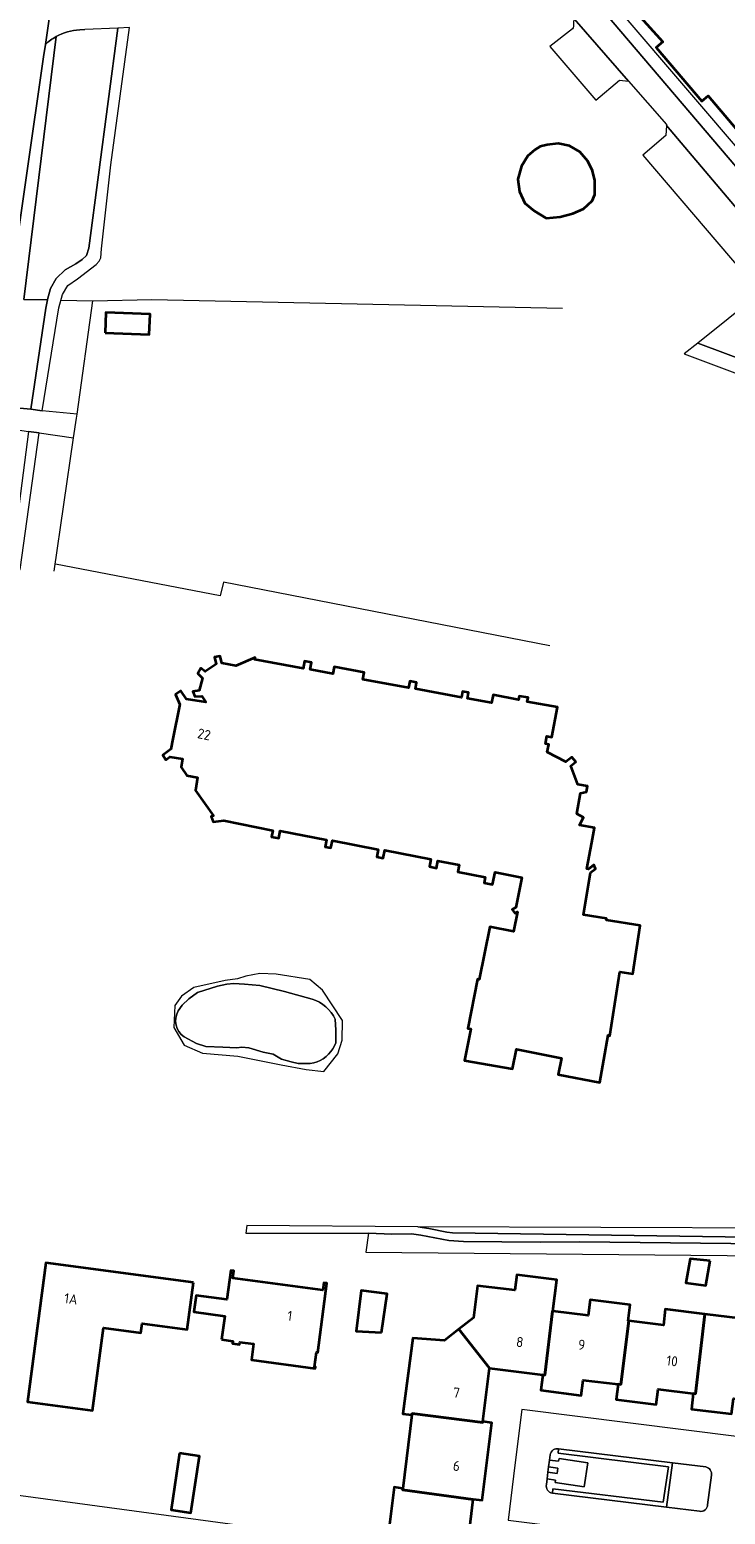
# Model space of a CAD drawing. Extents: x 150256 to 156914, y 461459 to 469481.
# Tile 483 of 656: x 154733 to 154827, y 466798 to 466998. Entities that reach past the tile are written whole.
import ezdxf
from ezdxf.enums import TextEntityAlignment as Align

# ---------------------------------------------------------------- set-up
doc = ezdxf.new("R2010")
doc.units = 0
doc.header["$LTSCALE"] = 0.75
for name, color, linetype, lineweight in [('B-RO-GK-BESCHOEIING-G', 251, 'GK-BESCHOEIING', 35), ('B-RO-GR-BEPLANTING_CULTUUR_BODEMBEDEKKER-GV', 251, 'CONTINUOUS', 18), ('B-RO-GR-BEPLANTING_CULTUUR_BOSPLANTSOEN-GV', 251, 'CONTINUOUS', 18), ('B-RO-GR-BEPLANTING_CULTUUR_HEESTERS-GV', 251, 'CONTINUOUS', 18), ('B-RO-GR-GROENVOORZIENING-GV', 251, 'CONTINUOUS', 18), ('B-RO-GR-HAAG-GV', 251, 'CONTINUOUS', 13), ('B-RO-IE-TERREINAFSCHEIDING_KUNSTMATIG_HEKWERK-G', 251, 'IE-TERREINAFSCHEIDING-KUNSTMATIG', 18), ('B-RO-IE-TERREINAFSCHEIDING_KUNSTMATIG_MUUR-G', 251, 'IE-TERREINAFSCHEIDING-KUNSTMATIG-DICHT', 18), ('B-RO-OG-BEBOUWING-GV', 6, 'CONTINUOUS', 35), ('B-RO-OG-BEBOUWING-T18', 1, 'CONTINUOUS', 18), ('B-RO-OG-TERREIN_CULTUURSCHEIDING-GV', 251, 'CONTINUOUS', 18), ('B-RO-OG-WATER-GV', 251, 'CONTINUOUS', 18), ('B-RO-OG-WATER_MEER-GV', 251, 'CONTINUOUS', 18), ('B-RO-OG-WATER_SLOOT-GV', 251, 'CONTINUOUS', 18), ('B-RO-VH-VERHARDING_BETONSTRAATSTEEN-GV', 251, 'CONTINUOUS', 18), ('B-RO-VH-VERHARDING_SIERBESTRATING-GV', 251, 'CONTINUOUS', 18), ('B-RO-VH-VERHARDING_TEGEL-GV', 251, 'CONTINUOUS', 18)]:
    doc.layers.add(name, color=color, linetype=linetype, lineweight=lineweight)
doc.styles.add('NLCS-ISO-M200-T18', font='NLCS-ISO.ttf', dxfattribs={"height": 360})
doc.linetypes.add('GK-BESCHOEIING', pattern='A,30,-5,[1,NLCS.SHX,S=1,R=0,X=0,Y=0],-5', length=40)
doc.linetypes.add('IE-TERREINAFSCHEIDING-KUNSTMATIG', pattern='A,4,[82,NLCS.SHX,S=0.75,R=90,X=0,Y=0],4,-2', length=10)
doc.linetypes.add('IE-TERREINAFSCHEIDING-KUNSTMATIG-DICHT', pattern='A,8,-1,[82,NLCS.SHX,S=0.75,R=90,X=0,Y=0],-1', length=10)

msp = doc.modelspace()

# ---------------------------------------------------------------- linework, layer by layer
at = {"layer": 'B-RO-GK-BESCHOEIING-G'}
msp.add_lwpolyline([(154800.935, 466981.66), (154800.002, 466980.846), (154799.15, 466979.454), (154798.648, 466977.694), (154798.892, 466976.034), (154799.617, 466974.456), (154800.872, 466973.416), (154802.464, 466972.463), (154804.35, 466972.629), (154806.052, 466973.063), (154807.495, 466973.72), (154808.662, 466974.791), (154809.009, 466975.649), (154809.01, 466977.515), (154808.708, 466978.793), (154808.097, 466980.128), (154806.991, 466981.355), (154805.611, 466982.183), (154804.097, 466982.511), (154802.606, 466982.311), (154801.677, 466982.072)], close=True, dxfattribs=at)
at = {"layer": 'B-RO-GR-BEPLANTING_CULTUUR_BODEMBEDEKKER-GV'}
for points in [[(154733.088, 466946.729), (154735.09, 466960.337), (154735.298, 466961.444), (154732.119, 466961.5), (154736.493, 466996.877)], [(154735.03, 466995.824), (154734.787, 466994.141), (154728.008, 466947.163), (154733.088, 466946.729)]]:
    msp.add_lwpolyline(points, dxfattribs=at)
msp.add_lwpolyline([(154736.493, 466996.877, 0.060491), (154735.03, 466995.824)], format="xyb", dxfattribs=at)
at = {"layer": 'B-RO-GR-BEPLANTING_CULTUUR_BOSPLANTSOEN-GV'}
for points in [[(154736.493, 466996.877), (154732.119, 466961.5), (154735.298, 466961.444)], [(154735.298, 466961.444), (154735.312, 466961.519), (154735.71, 466962.97), (154736.489, 466964.316), (154737.695, 466965.47), (154739.13, 466966.283), (154739.985, 466966.883), (154740.574, 466967.419), (154740.9, 466968.417), (154744.778, 466998.023), (154740.332, 466997.828), (154739.653, 466997.798)]]:
    msp.add_lwpolyline(points, dxfattribs=at)
msp.add_lwpolyline([(154739.653, 466997.798, 0.1116337), (154736.493, 466996.877)], format="xyb", dxfattribs=at)
at = {"layer": 'B-RO-GR-BEPLANTING_CULTUUR_HEESTERS-GV'}
for points in [[(154803.01, 466805.998), (154802.92, 466805.286), (154804.147, 466805.116), (154804.209, 466805.511), (154808.08, 466804.903), (154807.596, 466801.676), (154803.694, 466802.277), (154803.739, 466802.573), (154802.599, 466802.743), (154802.504, 466801.994)], [(154803.316, 466800.838), (154803.389, 466801.433), (154818.246, 466799.608), (154818.931, 466804.375), (154804.086, 466806.201), (154804.159, 466806.797)], [(154823.982, 466804.363), (154819.5, 466804.91), (154818.669, 466798.952), (154823.115, 466798.399)], [(154824.219, 466799.263), (154824.751, 466803.249)]]:
    msp.add_lwpolyline(points, dxfattribs=at)
for points in [[(154804.159, 466806.797, 0.4303132), (154803.01, 466805.998)], [(154824.751, 466803.249, 0.3743867), (154823.982, 466804.363)], [(154802.504, 466801.994, 0.43795), (154803.316, 466800.838)], [(154823.115, 466798.399, 0.465465), (154824.219, 466799.263)]]:
    msp.add_lwpolyline(points, format="xyb", dxfattribs=at)
msp.add_lwpolyline([(154802.716, 466803.671), (154803.946, 466803.482), (154804.067, 466804.177), (154802.804, 466804.37)], close=True, dxfattribs=at)
at = {"layer": 'B-RO-GR-GROENVOORZIENING-GV'}
msp.add_lwpolyline([(154803.316, 466800.838), (154818.669, 466798.952), (154819.5, 466804.91), (154804.159, 466806.797), (154804.086, 466806.201), (154818.931, 466804.375), (154818.246, 466799.608), (154803.389, 466801.433)], close=True, dxfattribs=at)
at = {"layer": 'B-RO-GR-HAAG-GV'}
msp.add_lwpolyline([(154819.5, 466804.91), (154804.159, 466806.797), (154804.086, 466806.201), (154818.931, 466804.375), (154818.246, 466799.608), (154803.389, 466801.433), (154803.316, 466800.838), (154818.669, 466798.952)], close=True, dxfattribs=at)
at = {"layer": 'B-RO-IE-TERREINAFSCHEIDING_KUNSTMATIG_HEKWERK-G'}
for points in [[(154738.814, 466942.881), (154739.237, 466945.524)], [(154774.526, 466794.7), (154714.445, 466802.789)]]:
    msp.add_lwpolyline(points, dxfattribs=at)
at = {"layer": 'B-RO-IE-TERREINAFSCHEIDING_KUNSTMATIG_MUUR-G'}
for points in [[(154737.125, 466961.412), (154741.43, 466961.337), (154749.368, 466961.481), (154804.673, 466960.324)], [(154739.308, 466946.05), (154741.43, 466961.337)], [(154736.217, 466924.942), (154738.814, 466942.881)], [(154802.973, 466914.893), (154759.006, 466923.469), (154758.589, 466921.63), (154736.4, 466925.88)]]:
    msp.add_lwpolyline(points, dxfattribs=at)
at = {"layer": 'B-RO-OG-BEBOUWING-GV'}
for points in [[(154812.725, 467020.077), (154803.945, 467012.653), (154814.73, 467000), (154818.175, 466996.161), (154817.306, 466995.427), (154823.419, 466988.195), (154824.288, 466988.929), (154838.692, 466971.888), (154847.403, 466979.267), (154845.719, 466981.248), (154840.621, 466987.248), (154814.648, 467017.814)], [(154743.079, 466957.013), (154749.019, 466956.765), (154749.133, 466959.503), (154743.193, 466959.752)], [(154808.618, 466888.399), (154808.984, 466890.392), (154806.971, 466890.762), (154807.502, 466891.781), (154806.596, 466892.254), (154807.107, 466895.037), (154807.901, 466895.23), (154808.04, 466895.984), (154806.738, 466896.223), (154805.79, 466898.716), (154806.47, 466899.249), (154805.951, 466899.913), (154805.508, 466899.566), (154805.122, 466899.264), (154802.622, 466900.568), (154802.816, 466901.619), (154802.375, 466901.7), (154802.561, 466902.713), (154803.245, 466902.587), (154803.985, 466906.615), (154799.937, 466907.359), (154800.038, 466907.908), (154798.85, 466908.126), (154798.759, 466907.633), (154795.326, 466908.264), (154795.129, 466907.187), (154791.89, 466907.782), (154792.036, 466908.577), (154791.224, 466908.726), (154791.079, 466907.94), (154784.865, 466909.088), (154785.022, 466909.937), (154784.117, 466910.105), (154783.952, 466909.212), (154777.782, 466910.352), (154777.956, 466911.292), (154773.936, 466912.035), (154773.766, 466911.117), (154770.705, 466911.683), (154770.885, 466912.659), (154769.925, 466912.836), (154769.743, 466911.848), (154763.196, 466913.057), (154763.273, 466913.312), (154760.686, 466912.21), (154758.785, 466912.549), (154758.581, 466913.495), (154757.798, 466913.356), (154758.027, 466912.423), (154756.561, 466911.433), (154755.967, 466911.885), (154755.544, 466911.152), (154756.178, 466910.539), (154755.736, 466908.856), (154754.878, 466908.728), (154755.164, 466908.046), (154756.111, 466908.101), (154756.65, 466907.286), (154754.024, 466907.7), (154753.267, 466908.836), (154752.579, 466908.31), (154753.152, 466906.971), (154753.116, 466906.798), (154752.204, 466902.366), (154751.915, 466900.963), (154750.833, 466900.143), (154751.269, 466899.526), (154751.809, 466899.948), (154753.498, 466899.667), (154753.332, 466898.54), (154754.063, 466897.416), (154755.514, 466897.18), (154755.259, 466895.426), (154757.679, 466891.997), (154757.356, 466891.928), (154757.632, 466891.171), (154759.049, 466891.372), (154765.671, 466890.032), (154765.499, 466889.18), (154766.46, 466888.991), (154766.657, 466889.996), (154772.913, 466888.767), (154772.726, 466887.819), (154773.493, 466887.669), (154773.687, 466888.657), (154779.84, 466887.448), (154779.65, 466886.485), (154780.532, 466886.311), (154780.739, 466887.366), (154786.95, 466886.146), (154786.756, 466885.161), (154787.697, 466884.976), (154787.888, 466885.949), (154790.756, 466885.385), (154790.572, 466884.449), (154794.268, 466883.723), (154794.121, 466882.977), (154795.264, 466882.752), (154795.591, 466884.418), (154799.182, 466883.712), (154798.387, 466879.667), (154797.893, 466879.404), (154798.269, 466878.877), (154798.604, 466879.055), (154798.087, 466876.426), (154794.871, 466877.058), (154793.475, 466869.955), (154793.219, 466870.005), (154791.919, 466863.388), (154792.32, 466863.309), (154791.463, 466859.069), (154797.943, 466857.927), (154798.468, 466860.586), (154804.541, 466859.387), (154804.109, 466857.199), (154809.716, 466856.092), (154810.239, 466859.167), (154810.827, 466862.465), (154811.053, 466862.406), (154812.397, 466871.012), (154814.136, 466870.74), (154815.152, 466877.241), (154810.587, 466877.954), (154810.621, 466878.172), (154807.517, 466878.684), (154808.455, 466884.365), (154809.111, 466884.878), (154808.908, 466885.411), (154808.177, 466884.839), (154807.97, 466884.877)], [(154754.974, 466829.18), (154735.089, 466831.824), (154732.604, 466813.139), (154741.366, 466811.974), (154742.841, 466823.066), (154747.908, 466822.392), (154748.076, 466823.661), (154754.133, 466822.856)], [(154824.541, 466832.114), (154821.863, 466832.377), (154821.274, 466829.133), (154823.985, 466828.773)], [(154758.764, 466821.493), (154760.281, 466821.292), (154760.238, 466820.974), (154761.17, 466820.851), (154761.212, 466821.168), (154763.076, 466820.92), (154762.79, 466818.769), (154771.364, 466817.629), (154771.391, 466817.827), (154771.282, 466817.841), (154771.543, 466819.804), (154771.721, 466819.78), (154772.938, 466829.081), (154772.521, 466829.137), (154772.39, 466828.145), (154760.286, 466829.755), (154760.418, 466830.746), (154760.002, 466830.801), (154759.482, 466826.896), (154755.339, 466827.447), (154755.043, 466825.226), (154759.187, 466824.675)], [(154790.734, 466822.888), (154794.842, 466817.643), (154802.021, 466816.755), (154802.282, 466816.722), (154803.331, 466825.326), (154803.396, 466825.318), (154803.924, 466829.547), (154798.54, 466830.214), (154798.259, 466828.142), (154793.226, 466828.748), (154792.696, 466824.416)], [(154780.313, 466822.454), (154781.063, 466827.66), (154777.551, 466828.112), (154776.879, 466822.641)], [(154812.152, 466815.486), (154812.514, 466815.443), (154813.597, 466824.032), (154813.532, 466824.04), (154813.797, 466826.184), (154808.381, 466826.868), (154808.116, 466824.724), (154803.396, 466825.318), (154803.331, 466825.326), (154802.282, 466816.722), (154802.021, 466816.755), (154801.767, 466814.675), (154807.21, 466813.982), (154807.46, 466816.049)], [(154813.597, 466824.032), (154812.514, 466815.443), (154812.152, 466815.486), (154811.902, 466813.419), (154817.313, 466812.744), (154817.576, 466814.829), (154822.295, 466814.235), (154822.578, 466814.199), (154823.854, 466824.933), (154818.525, 466825.595), (154818.26, 466823.451)], [(154823.854, 466824.933), (154822.578, 466814.199), (154822.295, 466814.235), (154822.032, 466812.15), (154827.448, 466811.488), (154827.702, 466813.569), (154832.717, 466812.953), (154834.301, 466825.742), (154828.901, 466826.424), (154828.638, 466824.338)], [(154784.39, 466811.378), (154784.409, 466811.535), (154793.929, 466810.33), (154793.945, 466810.458), (154794.842, 466817.643), (154790.734, 466822.888), (154788.805, 466821.386), (154784.533, 466821.698), (154783.19, 466811.493)], [(154792.662, 466799.986), (154792.667, 466800.027), (154793.862, 466799.876), (154795.149, 466810.312), (154793.945, 466810.458), (154793.929, 466810.33), (154784.409, 466811.535), (154784.39, 466811.378), (154783.16, 466801.464), (154783.132, 466801.276)], [(154753.117, 466806.212), (154751.961, 466798.575), (154754.634, 466798.168), (154755.797, 466805.804)], [(154792.662, 466799.986), (154783.132, 466801.276), (154783.16, 466801.464), (154781.984, 466801.647), (154780.692, 466791.242), (154784.989, 466790.693), (154786.551, 466788.682), (154791.923, 466792.809), (154791.773, 466792.827)]]:
    msp.add_lwpolyline(points, close=True, dxfattribs=at)
at = {"layer": 'B-RO-OG-TERREIN_CULTUURSCHEIDING-GV'}
msp.add_lwpolyline([(154831.063, 466962.157), (154822.902, 466955.637), (154838.167, 466949.924)], dxfattribs=at)
for points in [[(154834.485, 466836.49), (154836.478, 466836.476), (154836.927, 466838.566), (154837.376, 466842.104), (154841.126, 466873.667), (154843.661, 466893.741), (154845.422, 466908.066), (154845.64, 466909.559), (154848.617, 466934.373), (154838.167, 466949.924), (154822.902, 466955.637), (154821.082, 466954.183), (154836.865, 466948.276), (154846.848, 466933.42), (154842.123, 466897.391)], [(154834.857, 466832.377), (154837.142, 466832.079), (154837.107, 466833.267), (154836.513, 466833.929), (154836.055, 466834.253), (154835.518, 466834.339), (154806.979, 466834.642), (154801.669, 466834.615), (154791.365, 466834.721), (154789.378, 466834.821), (154785.599, 466835.569), (154784.321, 466835.747), (154781.683, 466835.697), (154778.553, 466835.828), (154778.19, 466833.262), (154831.689, 466832.79)], [(154836.277, 466835.542), (154836.478, 466836.476), (154834.485, 466836.49), (154785.192, 466836.681), (154786.677, 466836.451), (154789.097, 466835.979), (154789.862, 466835.887), (154829.658, 466835.286), (154834.754, 466835.366), (154835.991, 466835.453)]]:
    msp.add_lwpolyline(points, close=True, dxfattribs=at)
at = {"layer": 'B-RO-OG-WATER-GV'}
msp.add_lwpolyline([(154809.01, 466977.515), (154808.708, 466978.793), (154808.097, 466980.128), (154806.991, 466981.355), (154805.611, 466982.183), (154804.097, 466982.511), (154802.606, 466982.311), (154801.677, 466982.072), (154800.935, 466981.66), (154800.002, 466980.846), (154799.15, 466979.454), (154798.648, 466977.694), (154798.892, 466976.034), (154799.617, 466974.456), (154800.872, 466973.416), (154802.464, 466972.463), (154804.35, 466972.629), (154806.052, 466973.063), (154807.495, 466973.72), (154808.662, 466974.791), (154809.009, 466975.649)], close=True, dxfattribs=at)
at = {"layer": 'B-RO-OG-WATER_MEER-GV'}
for points in [[(154770.968, 466867.337), (154767.217, 466868.364), (154763.932, 466869.171), (154761.839, 466869.352), (154760.401, 466869.43), (154759.482, 466869.358), (154758.223, 466869.053), (154755.539, 466868.238), (154754.349, 466867.361), (154753.464, 466866.522), (154752.922, 466865.748)], [(154773.763, 466860.652), (154774.168, 466861.42), (154774.153, 466863.155), (154774.071, 466864.622)], [(154753.712, 466862.232), (154755.386, 466861.344), (154756.663, 466860.936), (154758.922, 466860.866), (154760.822, 466860.776), (154761.503, 466860.878), (154762.428, 466860.785), (154764.374, 466860.206), (154765.724, 466859.924), (154766.822, 466859.231), (154768.151, 466858.865), (154769.072, 466858.664), (154770.706, 466858.665)]]:
    msp.add_lwpolyline(points, dxfattribs=at)
for points in [[(154774.071, 466864.622, 0.2055488), (154770.968, 466867.337)], [(154752.922, 466865.748, 0.3844198), (154753.712, 466862.232)], [(154770.706, 466858.665, 0.2292143), (154773.763, 466860.652)]]:
    msp.add_lwpolyline(points, format="xyb", dxfattribs=at)
at = {"layer": 'B-RO-OG-WATER_SLOOT-GV'}
msp.add_lwpolyline([(154763.894, 466870.756), (154762.016, 466870.423), (154760.904, 466870.069), (154759.244, 466869.825), (154755.048, 466868.882), (154753.387, 466867.704), (154752.468, 466866.482), (154752.316, 466863.489), (154753.728, 466861.127), (154756.203, 466860.031), (154760.951, 466859.665), (154766.804, 466858.479), (154770.144, 466857.863), (154772.522, 466857.608), (154774.406, 466859.979), (154774.994, 466861.809), (154775.053, 466864.468), (154772.357, 466868.542), (154770.644, 466869.954), (154766.097, 466870.674)], close=True, dxfattribs=at)
for points in [[(154752.922, 466865.748), (154753.464, 466866.522), (154754.349, 466867.361), (154755.539, 466868.238), (154758.223, 466869.053), (154759.482, 466869.358), (154760.401, 466869.43), (154761.839, 466869.352), (154763.932, 466869.171), (154767.217, 466868.364), (154770.968, 466867.337)], [(154774.071, 466864.622), (154774.153, 466863.155), (154774.168, 466861.42), (154773.763, 466860.652)], [(154770.706, 466858.665), (154769.072, 466858.664), (154768.151, 466858.865), (154766.822, 466859.231), (154765.724, 466859.924), (154764.374, 466860.206), (154762.428, 466860.785), (154761.503, 466860.878), (154760.822, 466860.776), (154758.922, 466860.866), (154756.663, 466860.936), (154755.386, 466861.344), (154753.712, 466862.232)]]:
    msp.add_lwpolyline(points, dxfattribs=at)
for points in [[(154770.968, 466867.337, -0.2055488), (154774.071, 466864.622)], [(154753.712, 466862.232, -0.3844198), (154752.922, 466865.748)], [(154773.763, 466860.652, -0.2292143), (154770.706, 466858.665)]]:
    msp.add_lwpolyline(points, format="xyb", dxfattribs=at)
at = {"layer": 'B-RO-VH-VERHARDING_BETONSTRAATSTEEN-GV'}
for points in [[(154725.513, 466927.532), (154727.622, 466944.492), (154728.008, 466947.163), (154734.787, 466994.141), (154735.03, 466995.824), (154736.523, 467006.167)], [(154829.658, 466835.286), (154789.862, 466835.887), (154789.097, 466835.979), (154786.677, 466836.451), (154785.192, 466836.681), (154785.185, 466836.682), (154762.158, 466836.858), (154762.05, 466835.832), (154778.523, 466835.829), (154778.553, 466835.828), (154781.683, 466835.697), (154784.321, 466835.747), (154785.599, 466835.569), (154789.378, 466834.821), (154791.365, 466834.721), (154801.669, 466834.615), (154806.979, 466834.642), (154835.518, 466834.339)], [(154802.504, 466801.994), (154802.599, 466802.743), (154802.716, 466803.671), (154802.804, 466804.37), (154802.92, 466805.286)], [(154802.92, 466805.286), (154803.01, 466805.998)], [(154804.159, 466806.797), (154819.5, 466804.91), (154823.982, 466804.363)], [(154824.751, 466803.249), (154824.219, 466799.263)], [(154823.115, 466798.399), (154818.669, 466798.952), (154803.316, 466800.838)]]:
    msp.add_lwpolyline(points, dxfattribs=at)
for points in [[(154832.461, 466810.878), (154828.841, 466811.329), (154828.469, 466808.434), (154799.196, 466812.084), (154798.268, 466804.603), (154797.348, 466797.185), (154826.612, 466793.531), (154826.261, 466790.659), (154829.898, 466790.198), (154830.961, 466789.946), (154831.972, 466789.707), (154833.283, 466800.19), (154834.59, 466810.683), (154832.472, 466810.877)], [(154802.92, 466805.286), (154802.804, 466804.37), (154804.067, 466804.177), (154803.946, 466803.482), (154802.716, 466803.671), (154802.599, 466802.743), (154803.739, 466802.573), (154803.694, 466802.277), (154807.596, 466801.676), (154808.08, 466804.903), (154804.209, 466805.511), (154804.147, 466805.116)]]:
    msp.add_lwpolyline(points, close=True, dxfattribs=at)
for points in [[(154803.01, 466805.998, -0.4303132), (154804.159, 466806.797)], [(154823.982, 466804.363, -0.3743867), (154824.751, 466803.249)], [(154803.316, 466800.838, -0.43795), (154802.504, 466801.994)], [(154824.219, 466799.263, -0.465465), (154823.115, 466798.399)]]:
    msp.add_lwpolyline(points, format="xyb", dxfattribs=at)
at = {"layer": 'B-RO-VH-VERHARDING_SIERBESTRATING-GV'}
for points in [[(154818.682, 466984.91), (154834.533, 466966.201), (154835.124, 466966.682), (154837.306, 466968.494), (154810.487, 467000), (154799.418, 467013.004), (154796.829, 467010.723), (154800.928, 467005.773), (154801.074, 467005.409), (154805.585, 467000.257), (154805.785, 467000), (154806.097, 466999.595), (154806.255, 466999.271), (154806.253, 466999.264), (154813.565, 466990.891), (154813.576, 466990.89), (154818.69, 466985.071)], [(154800.701, 467014.092), (154799.418, 467013.004), (154810.487, 467000), (154837.306, 466968.494), (154835.124, 466966.682), (154835.959, 466965.694), (154837.976, 466967.541), (154854.782, 466947.848), (154856.469, 466949.923), (154854.406, 466952.197), (154853.419, 466952.463), (154852.585, 466953.108), (154839.555, 466968.339), (154838.413, 466969.976), (154812.693, 467000), (154801.788, 467012.812), (154801.794, 467012.816)], [(154806.253, 466999.264), (154806.175, 466998.922), (154806.158, 466998.276), (154806.104, 466998.061), (154806.004, 466997.92), (154802.981, 466995.556), (154809.154, 466988.345), (154812.365, 466991.016), (154813.565, 466990.891)], [(154830.727, 466963.108), (154834.533, 466966.201), (154818.682, 466984.91), (154818.614, 466983.563), (154815.489, 466980.938)]]:
    msp.add_lwpolyline(points, close=True, dxfattribs=at)
at = {"layer": 'B-RO-VH-VERHARDING_TEGEL-GV'}
for points in [[(154736.523, 467006.167), (154735.03, 466995.824)], [(154739.653, 466997.798), (154740.332, 466997.828)]]:
    msp.add_lwpolyline(points, dxfattribs=at)
for points in [[(154744.778, 466998.023), (154740.9, 466968.417), (154740.574, 466967.419), (154739.985, 466966.883), (154739.13, 466966.283), (154737.695, 466965.47), (154736.489, 466964.316), (154735.71, 466962.97), (154735.312, 466961.519), (154735.298, 466961.444), (154735.09, 466960.337), (154733.088, 466946.729), (154734.61, 466946.511), (154736.836, 466960.387), (154737.343, 466962.184), (154738.058, 466963.387), (154739.353, 466964.288), (154741.861, 466966.21), (154742.256, 466966.655), (154742.484, 466967.105), (154742.575, 466968.301), (154743.87, 466979.604), (154746.376, 466998.094)], [(154728.008, 466947.163), (154727.622, 466944.492), (154732.751, 466943.728), (154734.199, 466943.557), (154738.814, 466942.881), (154739.239, 466945.523), (154739.308, 466946.05), (154734.61, 466946.511), (154733.088, 466946.729)], [(154734.199, 466943.557), (154732.751, 466943.728), (154730.381, 466925.306), (154731.642, 466925.174)]]:
    msp.add_lwpolyline(points, close=True, dxfattribs=at)
for points in [[(154735.03, 466995.824, -0.060491), (154736.493, 466996.877)], [(154736.493, 466996.877, -0.1116337), (154739.653, 466997.798)]]:
    msp.add_lwpolyline(points, format="xyb", dxfattribs=at)

# ---------------------------------------------------------------- texts
at = {"layer": 'B-RO-OG-BEBOUWING-T18', "style": 'NLCS-ISO-M200-T18'}
for s, rotation, p in [('22', 348.3, (154756.411, 466902.964)), ('1A', 352.4, (154738.48, 466826.982)), ('1', 352.4, (154767.955, 466824.7)), ('8', 352.9, (154798.927, 466821.168)), ('9', 352.8, (154807.251, 466820.801)), ('10', 352.8, (154819.44, 466818.626)), ('7', 352.9, (154790.401, 466814.357)), ('6', 353, (154790.402, 466804.497))]:
    msp.add_text(s, height=1.35, rotation=rotation, dxfattribs=at).set_placement(p, align=Align.MIDDLE)

doc.saveas('drawing.dxf')
